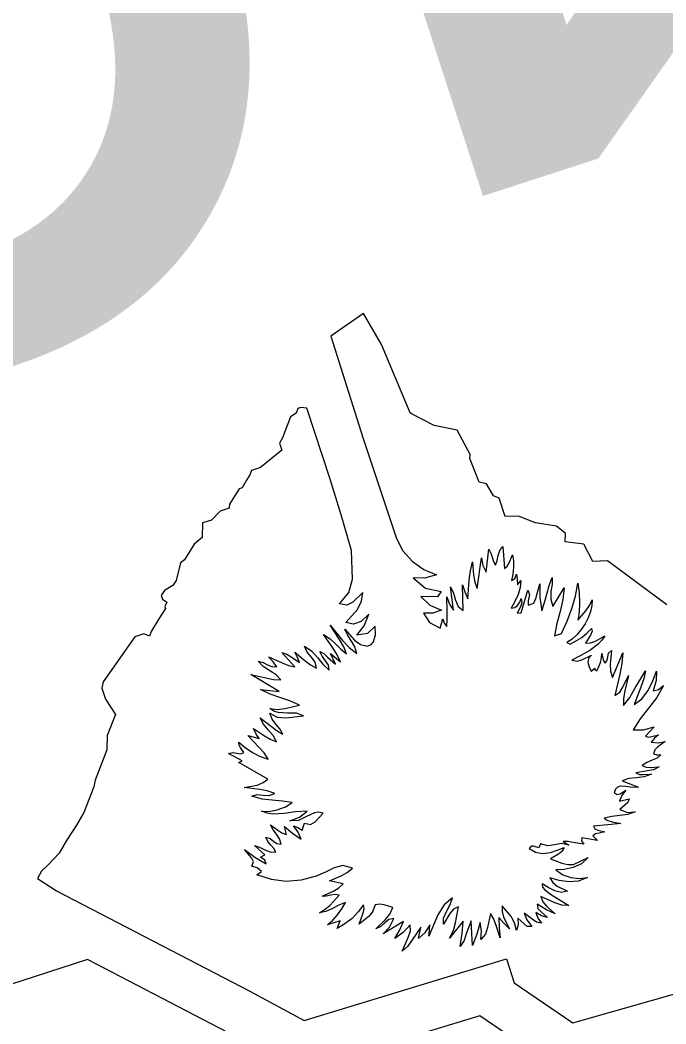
# Model space of a CAD drawing. Extents: x 2001876 to 2025694, y 804561 to 868938.
# Drawn here: x 2022268.88 to 2022282.03, y 812537.34 to 812557.78 of the extents above; entities that cross this region are included whole.
import ezdxf

# ---------------------------------------------------------------- set-up
doc = ezdxf.new("R2010")
doc.units = 0
doc.layers.add('TR SN EXTRUDED PANEL SIGNS - GROUND MOUNTED', color=7, linetype='Continuous')

msp = doc.modelspace()

# ---------------------------------------------------------------- linework, layer by layer
at = {"layer": 'TR SN EXTRUDED PANEL SIGNS - GROUND MOUNTED'}
for p, q in [((2022275.869, 812551.803), (2022275.204, 812551.346)), ((2022276.234, 812551.171), (2022275.869, 812551.803)), ((2022276.821, 812549.786), (2022276.234, 812551.171)), ((2022274.495, 812549.779), (2022274.385, 812549.7)), ((2022274.532, 812549.873), (2022274.495, 812549.779)), ((2022274.595, 812549.894), (2022274.532, 812549.873)), ((2022274.715, 812549.875), (2022274.595, 812549.894)), ((2022276.862, 812549.758), (2022276.821, 812549.786)), ((2022274.385, 812549.7), (2022274.219, 812549.276)), ((2022277.31, 812549.526), (2022276.862, 812549.758)), ((2022277.777, 812549.432), (2022277.31, 812549.526)), ((2022278.042, 812548.935), (2022277.777, 812549.432)), ((2022274.219, 812549.276), (2022274.156, 812549.168)), ((2022274.156, 812549.168), (2022274.203, 812549.021)), ((2022274.203, 812549.021), (2022273.774, 812548.672)), ((2022278.037, 812548.852), (2022278.042, 812548.935)), ((2022278.225, 812548.373), (2022278.037, 812548.852)), ((2022273.59, 812548.612), (2022273.556, 812548.52)), ((2022273.774, 812548.672), (2022273.59, 812548.612)), ((2022273.488, 812548.41), (2022273.401, 812548.257)), ((2022273.556, 812548.52), (2022273.488, 812548.41)), ((2022278.37, 812548.34), (2022278.225, 812548.373)), ((2022278.518, 812548.093), (2022278.37, 812548.34)), ((2022273.339, 812548.237), (2022273.14, 812547.927)), ((2022273.401, 812548.257), (2022273.339, 812548.237)), ((2022273.14, 812547.927), (2022273.13, 812547.843)), ((2022278.631, 812548.049), (2022278.518, 812548.093)), ((2022278.753, 812547.673), (2022278.631, 812548.049)), ((2022272.948, 812547.783), (2022272.772, 812547.601)), ((2022273.13, 812547.843), (2022272.948, 812547.783)), ((2022272.587, 812547.541), (2022272.581, 812547.245)), ((2022272.772, 812547.601), (2022272.587, 812547.541)), ((2022279.022, 812547.677), (2022278.753, 812547.673)), ((2022279.371, 812547.541), (2022279.022, 812547.677)), ((2022279.799, 812547.473), (2022279.371, 812547.541)), ((2022279.984, 812547.324), (2022279.799, 812547.473)), ((2022279.972, 812547.154), (2022279.984, 812547.324)), ((2022272.423, 812547.111), (2022272.221, 812546.794)), ((2022272.581, 812547.245), (2022272.423, 812547.111)), ((2022280.353, 812547.113), (2022279.972, 812547.154)), ((2022280.538, 812546.756), (2022280.353, 812547.113)), ((2022278.705, 812547.065), (2022278.738, 812546.615)), ((2022272.142, 812546.732), (2022272.055, 812546.37)), ((2022272.221, 812546.794), (2022272.142, 812546.732)), ((2022278.183, 812546.208), (2022278.269, 812546.83)), ((2022280.838, 812546.772), (2022280.538, 812546.756)), ((2022282.042, 812545.872), (2022280.838, 812546.772)), ((2022272.055, 812546.37), (2022271.987, 812546.268)), ((2022279.006, 812546.282), (2022279.072, 812546.37)), ((2022271.816, 812546.167), (2022271.75, 812546.064)), ((2022271.987, 812546.268), (2022271.816, 812546.167)), ((2022277.895, 812545.76), (2022277.885, 812546.285)), ((2022279.078, 812545.712), (2022279.215, 812546.176)), ((2022279.724, 812545.84), (2022279.954, 812546.222)), ((2022271.75, 812546.064), (2022271.775, 812545.987)), ((2022271.775, 812545.987), (2022271.861, 812545.932)), ((2022271.861, 812545.932), (2022271.823, 812545.839)), ((2022271.835, 812545.8), (2022271.702, 812545.591)), ((2022271.823, 812545.839), (2022271.835, 812545.8)), ((2022271.702, 812545.591), (2022271.547, 812545.334)), ((2022277.43, 812545.403), (2022277.483, 812545.593)), ((2022271.396, 812545.285), (2022271.21, 812545.224)), ((2022271.514, 812545.239), (2022271.396, 812545.285)), ((2022271.547, 812545.334), (2022271.514, 812545.239)), ((2022276.114, 812545.262), (2022276.109, 812545.442)), ((2022279.758, 812545.244), (2022279.902, 812545.291)), ((2022271.21, 812545.224), (2022270.565, 812544.306)), ((2022280.01, 812545.106), (2022280.074, 812545.073)), ((2022274.469, 812544.615), (2022274.203, 812544.903)), ((2022275.3, 812544.665), (2022275.196, 812544.884)), ((2022280.936, 812544.392), (2022281.152, 812544.896)), ((2022274.152, 812544.112), (2022273.573, 812544.457)), ((2022280.505, 812544.526), (2022280.579, 812544.584)), ((2022270.565, 812544.306), (2022270.541, 812544.176)), ((2022270.541, 812544.176), (2022270.614, 812543.951)), ((2022270.614, 812543.951), (2022270.816, 812543.641)), ((2022270.816, 812543.641), (2022270.649, 812543.214)), ((2022281.789, 812543.388), (2022281.608, 812543.202)), ((2022270.649, 812543.214), (2022270.644, 812542.923)), ((2022273.516, 812543.217), (2022273.743, 812543.151)), ((2022270.644, 812542.923), (2022270.405, 812542.306)), ((2022273.396, 812542.699), (2022273.121, 812542.85)), ((2022273.328, 812542.664), (2022273.396, 812542.699)), ((2022273.918, 812542.328), (2022273.328, 812542.664)), ((2022270.405, 812542.306), (2022270.38, 812542.17)), ((2022281.136, 812542.295), (2022281.465, 812542.161)), ((2022270.38, 812542.17), (2022270.176, 812541.65)), ((2022281.079, 812541.876), (2022281.281, 812541.928)), ((2022270.176, 812541.65), (2022270.024, 812541.391)), ((2022270.024, 812541.391), (2022269.822, 812541.078)), ((2022274.621, 812541.288), (2022274.67, 812541.431)), ((2022269.822, 812541.078), (2022269.67, 812540.821)), ((2022273.857, 812540.786), (2022273.65, 812540.973)), ((2022279.471, 812541.006), (2022279.442, 812540.93)), ((2022280.538, 812541.173), (2022280.63, 812541.076)), ((2022269.67, 812540.821), (2022269.444, 812540.582)), ((2022279.832, 812540.884), (2022279.954, 812540.937)), ((2022269.444, 812540.582), (2022269.314, 812540.456)), ((2022269.314, 812540.456), (2022269.229, 812540.304)), ((2022269.229, 812540.304), (2022269.615, 812540.053)), ((2022275.456, 812540.197), (2022275.178, 812540.253)), ((2022269.615, 812540.053), (2022273.552, 812538.009)), ((2022279.694, 812539.972), (2022280.052, 812539.754)), ((2022275.395, 812539.443), (2022275.134, 812539.359)), ((2022276.681, 812539.427), (2022276.267, 812539.179)), ((2022280.134, 812537.365), (2022285.334, 812538.845)), ((2022274.659, 812537.411), (2022278.779, 812538.668)), ((2022278.779, 812538.668), (2022278.937, 812538.179)), ((2022278.937, 812538.179), (2022280.134, 812537.365)), ((2022273.552, 812538.009), (2022274.659, 812537.411))]:
    msp.add_line(p, q, dxfattribs=at)
for points in [[(2022275.204, 812551.346), (2022275.855, 812549.281), (2022276.538, 812547.228), (2022276.671, 812546.973), (2022276.864, 812546.759), (2022277.098, 812546.594), (2022277.353, 812546.486), (2022277.113, 812546.415), (2022276.878, 812546.425), (2022277.134, 812546.216), (2022277.45, 812546.143), (2022277.372, 812546.038), (2022277.036, 812546.042), (2022277.222, 812545.868), (2022277.46, 812545.767), (2022277.279, 812545.703), (2022277.091, 812545.707), (2022277.211, 812545.516), (2022277.43, 812545.403)], [(2022276.109, 812545.442), (2022275.951, 812545.294), (2022275.736, 812545.254), (2022275.885, 812545.444), (2022275.977, 812545.685), (2022275.82, 812545.534), (2022275.666, 812545.482), (2022275.506, 812545.512), (2022275.746, 812545.778), (2022275.828, 812545.948), (2022275.854, 812546.126), (2022275.652, 812545.927), (2022275.527, 812545.867), (2022275.382, 812545.893), (2022275.571, 812546.123), (2022275.646, 812546.397), (2022275.624, 812546.979), (2022275.415, 812547.709), (2022275.191, 812548.434), (2022274.715, 812549.875)], [(2022303.793, 812549.561), (2022303.793, 812549.562), (2022286.3, 812543.868), (2022286.404, 812543.714), (2022287.304, 812543.793), (2022287.654, 812543.412), (2022288.063, 812543.384), (2022288.616, 812543.16), (2022289.164, 812542.247), (2022288.334, 812540.095), (2022286.197, 812538.442), (2022286.047, 812538.061), (2022279.968, 812536.329), (2022278.235, 812537.509), (2022274.557, 812536.387), (2022273.107, 812537.169), (2022270.245, 812538.656), (2022251.39, 812532.535)], [(2022278.269, 812546.83), (2022278.297, 812546.677), (2022278.363, 812546.54), (2022278.419, 812547.005), (2022278.458, 812546.929), (2022278.487, 812546.844), (2022278.517, 812546.759), (2022278.557, 812546.682), (2022278.591, 812546.777), (2022278.614, 812546.881), (2022278.645, 812546.981), (2022278.705, 812547.065)], [(2022277.885, 812546.285), (2022277.932, 812546.137), (2022277.991, 812545.999), (2022278.022, 812546.374), (2022278.049, 812546.564), (2022278.087, 812546.751), (2022278.108, 812546.476), (2022278.136, 812546.338), (2022278.183, 812546.208)], [(2022278.738, 812546.615), (2022278.794, 812546.66), (2022278.838, 812546.73), (2022278.904, 812546.89), (2022278.925, 812546.77), (2022278.922, 812546.639), (2022278.906, 812546.501), (2022278.879, 812546.367), (2022278.95, 812546.413), (2022278.983, 812546.501), (2022278.999, 812546.396), (2022279.006, 812546.282)], [(2022279.072, 812546.37), (2022279.058, 812546.225), (2022279.015, 812546.082), (2022278.952, 812545.94), (2022278.875, 812545.805), (2022278.947, 812545.817), (2022279.006, 812545.864), (2022279.051, 812545.932), (2022279.076, 812546.004), (2022279.091, 812545.924), (2022279.069, 812545.847), (2022279, 812545.706), (2022279.078, 812545.712)], [(2022279.215, 812546.176), (2022279.251, 812546.083), (2022279.223, 812545.955), (2022279.222, 812545.87), (2022279.335, 812545.908), (2022279.376, 812546.001), (2022279.402, 812546.102), (2022279.461, 812546.302), (2022279.461, 812546.025), (2022279.499, 812545.754), (2022279.555, 812545.921), (2022279.603, 812546.094), (2022279.652, 812546.267), (2022279.713, 812546.431), (2022279.707, 812546.294), (2022279.686, 812546.144), (2022279.682, 812545.989), (2022279.724, 812545.84)], [(2022279.902, 812545.291), (2022280.014, 812545.544), (2022280.11, 812545.798), (2022280.186, 812546.054), (2022280.232, 812546.313), (2022280.258, 812546.117), (2022280.267, 812545.917), (2022280.26, 812545.726), (2022280.235, 812545.56), (2022280.399, 812545.753), (2022280.472, 812545.858), (2022280.528, 812545.975), (2022280.518, 812545.859), (2022280.488, 812545.737), (2022280.441, 812545.612), (2022280.379, 812545.488), (2022280.302, 812545.371), (2022280.213, 812545.265), (2022280.115, 812545.176), (2022280.01, 812545.106)], [(2022277.483, 812545.593), (2022277.514, 812545.502), (2022277.567, 812545.434), (2022277.575, 812545.585), (2022277.571, 812545.736), (2022277.564, 812546.04), (2022277.619, 812545.888), (2022277.7, 812545.764), (2022277.639, 812546.238), (2022277.699, 812546.109), (2022277.742, 812545.969), (2022277.798, 812545.844), (2022277.895, 812545.76)], [(2022279.954, 812546.222), (2022279.928, 812545.981), (2022279.871, 812545.739), (2022279.807, 812545.493), (2022279.758, 812545.244)], [(2022275.196, 812544.884), (2022275.4, 812544.711), (2022275.331, 812544.857), (2022275.244, 812544.997), (2022275.056, 812545.273), (2022275.189, 812545.185), (2022275.299, 812545.079), (2022275.404, 812544.969), (2022275.519, 812544.876), (2022275.465, 812545.023), (2022275.379, 812545.17), (2022275.189, 812545.463), (2022275.442, 812545.151), (2022275.577, 812545.007), (2022275.73, 812544.884), (2022275.69, 812545.018), (2022275.623, 812545.136), (2022275.549, 812545.253), (2022275.489, 812545.38), (2022275.686, 812545.155), (2022275.805, 812545.068), (2022275.948, 812545.035), (2022276.022, 812545.064), (2022276.07, 812545.121), (2022276.114, 812545.262)], [(2022280.074, 812545.073), (2022280.312, 812545.211), (2022280.417, 812545.295), (2022280.51, 812545.395), (2022280.525, 812545.338), (2022280.492, 812545.258), (2022280.386, 812545.095), (2022280.491, 812545.101), (2022280.595, 812545.135), (2022280.785, 812545.244), (2022280.723, 812545.155), (2022280.65, 812545.075), (2022280.48, 812544.946), (2022280.294, 812544.841), (2022280.111, 812544.751), (2022280.214, 812544.726), (2022280.314, 812544.756), (2022280.513, 812544.848), (2022280.448, 812544.782), (2022280.437, 812544.701), (2022280.462, 812544.613), (2022280.505, 812544.526)], [(2022274.203, 812544.903), (2022274.306, 812544.872), (2022274.397, 812544.815), (2022274.568, 812544.7), (2022274.526, 812544.802), (2022274.467, 812544.909), (2022274.678, 812544.733), (2022274.79, 812544.654), (2022274.913, 812544.586), (2022274.886, 812544.708), (2022274.81, 812544.811), (2022274.724, 812544.913), (2022274.667, 812545.033), (2022274.813, 812544.934), (2022274.929, 812544.804), (2022275.039, 812544.665), (2022275.167, 812544.542), (2022275.154, 812544.647), (2022275.098, 812544.738), (2022275.029, 812544.827), (2022274.976, 812544.926), (2022275.058, 812544.883), (2022275.138, 812544.811), (2022275.3, 812544.665)], [(2022280.579, 812544.584), (2022280.58, 812544.551), (2022280.617, 812544.529), (2022280.663, 812544.616), (2022280.696, 812544.704), (2022280.715, 812544.793), (2022280.723, 812544.883), (2022280.745, 812544.791), (2022280.756, 812544.733), (2022280.787, 812544.684), (2022280.829, 812544.746), (2022280.842, 812544.819), (2022280.86, 812544.891), (2022280.916, 812544.946), (2022280.889, 812544.667), (2022280.897, 812544.527), (2022280.936, 812544.392)], [(2022281.152, 812544.896), (2022281.132, 812544.677), (2022281.088, 812544.461), (2022280.987, 812544.029), (2022281.086, 812544.094), (2022281.151, 812544.197), (2022281.267, 812544.439), (2022281.19, 812544.121), (2022281.161, 812543.967), (2022281.166, 812543.826), (2022281.289, 812543.99), (2022281.396, 812544.171), (2022281.611, 812544.531), (2022281.579, 812544.371), (2022281.513, 812544.201), (2022281.378, 812543.848), (2022281.538, 812543.961), (2022281.664, 812544.13), (2022281.763, 812544.326), (2022281.833, 812544.523), (2022281.828, 812544.334), (2022281.77, 812544.122), (2022281.878, 812544.153), (2022281.974, 812544.235), (2022281.841, 812543.989), (2022281.673, 812543.769), (2022281.503, 812543.554), (2022281.361, 812543.328), (2022281.568, 812543.33), (2022281.789, 812543.388)], [(2022273.573, 812544.457), (2022273.879, 812544.386), (2022274.033, 812544.356), (2022274.188, 812544.351), (2022274.091, 812544.451), (2022273.96, 812544.532), (2022273.826, 812544.617), (2022273.726, 812544.728), (2022273.823, 812544.699), (2022273.914, 812544.656), (2022274.005, 812544.619), (2022274.104, 812544.61), (2022274.028, 812544.713), (2022273.937, 812544.816), (2022274.21, 812544.696), (2022274.342, 812544.643), (2022274.469, 812544.615)], [(2022273.743, 812543.151), (2022273.686, 812543.241), (2022273.63, 812543.356), (2022273.855, 812543.21), (2022273.97, 812543.138), (2022274.097, 812543.087), (2022274.026, 812543.213), (2022273.925, 812543.33), (2022273.829, 812543.447), (2022273.766, 812543.573), (2022273.993, 812543.396), (2022274.108, 812543.312), (2022274.228, 812543.242), (2022274.167, 812543.353), (2022274.083, 812543.447), (2022274.006, 812543.546), (2022273.963, 812543.67), (2022274.111, 812543.588), (2022274.285, 812543.572), (2022274.647, 812543.618), (2022274.505, 812543.669), (2022274.323, 812543.671), (2022274.131, 812543.684), (2022274.041, 812543.712), (2022273.959, 812543.762), (2022274.11, 812543.746), (2022274.265, 812543.763), (2022274.564, 812543.832), (2022274.37, 812543.917), (2022274.168, 812543.986), (2022273.966, 812544.056), (2022273.772, 812544.149), (2022274.152, 812544.112)], [(2022281.608, 812543.202), (2022281.671, 812543.18), (2022281.737, 812543.194), (2022281.874, 812543.229), (2022281.794, 812543.158), (2022281.727, 812543.081), (2022281.867, 812543.068), (2022282.011, 812543.093), (2022281.865, 812542.981), (2022281.799, 812542.923), (2022281.772, 812542.841), (2022281.843, 812542.819), (2022281.924, 812542.824), (2022281.848, 812542.755), (2022281.745, 812542.71), (2022281.636, 812542.667), (2022281.542, 812542.607), (2022281.622, 812542.569), (2022281.71, 812542.563), (2022281.892, 812542.574), (2022281.777, 812542.518), (2022281.654, 812542.495), (2022281.417, 812542.453), (2022281.488, 812542.423), (2022281.567, 812542.418), (2022281.733, 812542.429), (2022281.584, 812542.373), (2022281.427, 812542.354), (2022281.272, 812542.339), (2022281.136, 812542.295)], [(2022273.121, 812542.85), (2022273.206, 812542.871), (2022273.291, 812542.854), (2022273.37, 812542.842), (2022273.434, 812542.871), (2022273.366, 812542.969), (2022273.334, 812543.017), (2022273.333, 812543.078), (2022273.46, 812542.969), (2022273.605, 812542.871), (2022273.762, 812542.79), (2022273.927, 812542.73), (2022273.844, 812542.859), (2022273.739, 812542.98), (2022273.516, 812543.217)], [(2022274.67, 812541.431), (2022274.786, 812541.404), (2022274.886, 812541.458), (2022275.05, 812541.634), (2022274.957, 812541.653), (2022274.87, 812541.642), (2022274.708, 812541.566), (2022274.545, 812541.485), (2022274.366, 812541.479), (2022274.562, 812541.554), (2022274.718, 812541.673), (2022274.486, 812541.661), (2022274.251, 812541.626), (2022274.019, 812541.615), (2022273.904, 812541.632), (2022273.789, 812541.672), (2022273.939, 812541.67), (2022274.109, 812541.7), (2022274.278, 812541.76), (2022274.419, 812541.85), (2022274.216, 812541.881), (2022274.008, 812541.896), (2022273.802, 812541.921), (2022273.596, 812541.982), (2022273.703, 812542.013), (2022273.822, 812542.001), (2022273.944, 812541.993), (2022274.06, 812542.033), (2022273.91, 812542.087), (2022273.755, 812542.114), (2022273.44, 812542.153), (2022273.704, 812542.202), (2022273.822, 812542.256), (2022273.918, 812542.328)], [(2022281.465, 812542.161), (2022281.34, 812542.158), (2022281.212, 812542.179), (2022281.094, 812542.181), (2022281.043, 812542.162), (2022280.998, 812542.123), (2022280.973, 812542.054), (2022281.036, 812542.012), (2022281.092, 812542.027), (2022281.213, 812542.099), (2022281.128, 812541.994), (2022281.079, 812541.876)], [(2022281.281, 812541.928), (2022281.25, 812541.853), (2022281.195, 812541.803), (2022281.086, 812541.705), (2022281.241, 812541.646), (2022281.402, 812541.66), (2022281.251, 812541.607), (2022281.09, 812541.584), (2022280.924, 812541.567), (2022280.768, 812541.535), (2022280.841, 812541.483), (2022280.929, 812541.46), (2022281.11, 812541.425), (2022280.846, 812541.393), (2022280.554, 812541.371), (2022280.58, 812541.312), (2022280.64, 812541.286), (2022280.78, 812541.252), (2022280.667, 812541.227), (2022280.591, 812541.21), (2022280.538, 812541.173)], [(2022273.65, 812540.973), (2022273.754, 812540.944), (2022273.857, 812540.89), (2022273.965, 812540.845), (2022274.08, 812540.838), (2022274.043, 812540.917), (2022273.981, 812540.985), (2022273.919, 812541.055), (2022273.882, 812541.142), (2022273.966, 812541.116), (2022274.034, 812541.066), (2022274.103, 812541.018), (2022274.189, 812541), (2022274.157, 812541.11), (2022274.097, 812541.205), (2022274.03, 812541.296), (2022273.978, 812541.399), (2022274.123, 812541.285), (2022274.204, 812541.232), (2022274.298, 812541.197), (2022274.257, 812541.363), (2022274.421, 812541.227), (2022274.6, 812541.107), (2022274.539, 812541.246), (2022274.446, 812541.378), (2022274.533, 812541.342), (2022274.621, 812541.288)], [(2022280.63, 812541.076), (2022280.312, 812541.133), (2022280.31, 812541.067), (2022280.355, 812541), (2022280.138, 812541.036), (2022280.033, 812541.06), (2022279.935, 812541.057), (2022280.053, 812540.982), (2022279.901, 812541.015), (2022279.759, 812540.99), (2022279.619, 812540.968), (2022279.471, 812541.006)], [(2022275.178, 812540.253), (2022275.415, 812540.357), (2022275.539, 812540.425), (2022275.642, 812540.512), (2022275.45, 812540.568), (2022275.273, 812540.521), (2022275.094, 812540.43), (2022274.905, 812540.352), (2022274.596, 812540.268), (2022274.293, 812540.245), (2022273.992, 812540.284), (2022273.695, 812540.379), (2022273.789, 812540.444), (2022273.704, 812540.523), (2022273.592, 812540.553), (2022273.627, 812540.643), (2022273.585, 812540.727), (2022273.448, 812540.893), (2022273.653, 812540.736), (2022273.884, 812540.602), (2022273.86, 812540.68), (2022273.773, 812540.739), (2022273.857, 812540.786)], [(2022279.442, 812540.93), (2022279.333, 812540.964), (2022279.28, 812540.959), (2022279.242, 812540.912), (2022279.368, 812540.84), (2022279.516, 812540.813), (2022279.675, 812540.83), (2022279.832, 812540.884)], [(2022279.954, 812540.937), (2022279.907, 812540.856), (2022279.838, 812540.798), (2022279.678, 812540.701), (2022279.907, 812540.614), (2022280.029, 812540.589), (2022280.148, 812540.586), (2022280.298, 812540.665), (2022280.443, 812540.728), (2022280.306, 812540.601), (2022280.139, 812540.525), (2022279.957, 812540.489), (2022279.783, 812540.48), (2022279.927, 812540.381), (2022280.089, 812540.321), (2022280.257, 812540.303), (2022280.428, 812540.324), (2022280.245, 812540.252), (2022280.051, 812540.238), (2022279.855, 812540.266), (2022279.662, 812540.315), (2022279.726, 812540.221), (2022279.814, 812540.146), (2022280.024, 812540.045), (2022279.898, 812540.018), (2022279.762, 812540.05), (2022279.627, 812540.117), (2022279.507, 812540.198), (2022279.512, 812540.126), (2022279.563, 812540.072), (2022279.694, 812539.972)], [(2022275.134, 812539.359), (2022275.243, 812539.455), (2022275.342, 812539.563), (2022275.43, 812539.683), (2022275.501, 812539.812), (2022275.369, 812539.761), (2022275.234, 812539.691), (2022275.101, 812539.63), (2022274.974, 812539.606), (2022275.091, 812539.678), (2022275.192, 812539.764), (2022275.372, 812539.963), (2022275.29, 812539.978), (2022275.203, 812539.964), (2022275.111, 812539.947), (2022275.024, 812539.944), (2022275.258, 812540.049), (2022275.363, 812540.115), (2022275.456, 812540.197)], [(2022276.267, 812539.179), (2022276.399, 812539.315), (2022276.487, 812539.49), (2022276.387, 812539.47), (2022276.305, 812539.403), (2022276.223, 812539.327), (2022276.122, 812539.279), (2022276.315, 812539.467), (2022276.402, 812539.578), (2022276.463, 812539.71), (2022276.288, 812539.765), (2022276.201, 812539.782), (2022276.109, 812539.769), (2022276.059, 812539.64), (2022275.982, 812539.537), (2022275.783, 812539.376), (2022275.855, 812539.585), (2022275.879, 812539.686), (2022275.869, 812539.77), (2022275.76, 812539.622), (2022275.635, 812539.491), (2022275.491, 812539.38), (2022275.33, 812539.289), (2022275.395, 812539.443)], [(2022278.457, 812539.59), (2022278.395, 812539.307), (2022278.355, 812539.169), (2022278.261, 812539.059), (2022278.273, 812539.238), (2022278.242, 812539.406), (2022278.176, 812539.17), (2022278.088, 812538.937), (2022278.074, 812539.184), (2022278.058, 812539.441), (2022277.96, 812539.175), (2022277.917, 812539.04), (2022277.838, 812538.922), (2022277.879, 812539.187), (2022277.899, 812539.436), (2022277.623, 812539.092), (2022277.698, 812539.243), (2022277.744, 812539.402), (2022277.805, 812539.725), (2022277.7, 812539.682), (2022277.624, 812539.59), (2022277.499, 812539.373), (2022277.499, 812539.499), (2022277.559, 812539.635), (2022277.633, 812539.773), (2022277.678, 812539.912), (2022277.509, 812539.768), (2022277.385, 812539.567), (2022277.199, 812539.128), (2022277.215, 812539.251), (2022277.217, 812539.361), (2022277.118, 812539.2), (2022276.987, 812539.079), (2022277.037, 812539.316), (2022276.859, 812539.054), (2022276.769, 812538.927), (2022276.656, 812538.825), (2022276.779, 812539.1), (2022276.823, 812539.235), (2022276.817, 812539.358), (2022276.677, 812539.201), (2022276.505, 812539.083), (2022276.604, 812539.246), (2022276.681, 812539.427)], [(2022280.052, 812539.754), (2022279.907, 812539.758), (2022279.765, 812539.807), (2022279.479, 812539.936), (2022279.518, 812539.828), (2022279.594, 812539.741), (2022279.773, 812539.584), (2022279.597, 812539.663), (2022279.402, 812539.783), (2022279.421, 812539.696), (2022279.48, 812539.631), (2022279.616, 812539.513), (2022279.491, 812539.541), (2022279.376, 812539.614), (2022279.419, 812539.494), (2022279.495, 812539.393), (2022279.388, 812539.413), (2022279.3, 812539.473), (2022279.141, 812539.598), (2022279.197, 812539.459), (2022279.295, 812539.329), (2022279.201, 812539.327), (2022279.137, 812539.382), (2022279.014, 812539.497), (2022279.016, 812539.36), (2022278.982, 812539.247), (2022278.94, 812539.398), (2022278.874, 812539.531), (2022278.692, 812539.747), (2022278.69, 812539.623), (2022278.727, 812539.504), (2022278.843, 812539.282), (2022278.729, 812539.392), (2022278.623, 812539.51), (2022278.629, 812539.301), (2022278.651, 812539.093), (2022278.571, 812539.344), (2022278.523, 812539.473), (2022278.457, 812539.59)]]:
    msp.add_lwpolyline(points, dxfattribs=at)

# ---------------------------------------------------------------- texts
for s, p in [('1', (2022281.115, 812579.082)), ('2', (2022269.646, 812575.358))]:
    msp.add_text(s, height=22.8, rotation=197.9854, dxfattribs=at).set_placement(p)

doc.saveas('drawing.dxf')
